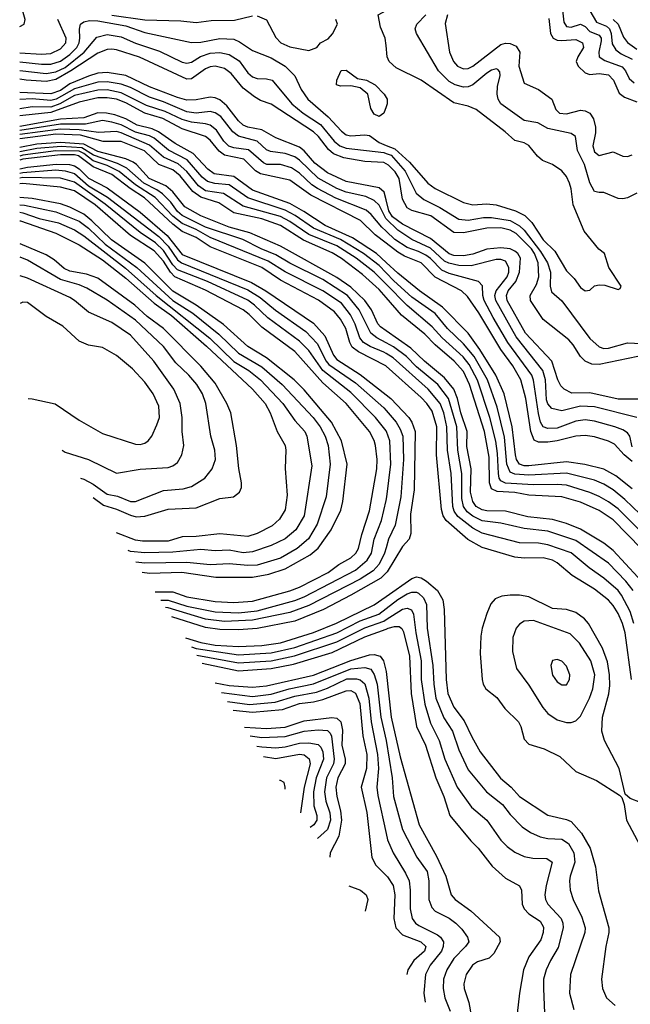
# Model space of a CAD drawing. Header units: inches. Extents: x 1308407 to 1441228, y 959628 to 1036311.
# Tile 430 of 656: x 1398436 to 1401042, y 965643 to 969849. Entities that reach past the tile are written whole.
import ezdxf

# ---------------------------------------------------------------- set-up
doc = ezdxf.new("R2010")
doc.units = ezdxf.units.IN
doc.header["$MEASUREMENT"] = 0
doc.layers.add('B3996', color=7, linetype='Continuous')
doc.layers.add('B4906', color=7, linetype='Continuous')

msp = doc.modelspace()

# ---------------------------------------------------------------- linework, layer by layer
at = {"layer": 'B3996', "color": 5}
for points, elevation in [([(1398436.5, 969819.6), (1398455.1, 969830), (1398459.7, 969850), (1398448.8, 969890), (1398449.7, 969910), (1398462.7, 969937.3), (1398497.3, 969962.7), (1398570, 969983.9), (1398600.7, 970000)], 1580), ([(1398830, 969867.8), (1398970, 969848.2), (1399124.5, 969844.5), (1399190, 969836.5), (1399254.1, 969846), (1399353.4, 969846.6), (1399430, 969866)], 1620), ([(1400000, 969739), (1399996.9, 969770), (1399976.3, 969816.3), (1399966.7, 969870), (1400000, 969888.5)], 1640), ([(1398436.6, 969707.5), (1398530, 969701.9), (1398570, 969704), (1398610, 969724.2), (1398632.9, 969750), (1398634.7, 969770), (1398599.7, 969850)], 1620), ([(1398436.7, 969668.6), (1398530, 969658.5), (1398570, 969658.3), (1398610, 969671.1), (1398650, 969700.4), (1398679.8, 969730), (1398689.8, 969750), (1398693.4, 969770), (1398691.3, 969808.7), (1398696.1, 969830), (1398710, 969839.9), (1398734.9, 969845.1), (1398770, 969843.3), (1398890, 969822.2), (1398970, 969794.1), (1399170, 969751.1), (1399210, 969753.3), (1399290, 969768.7), (1399350, 969765.5), (1399374.6, 969754.5), (1399430, 969717.1), (1399510, 969686.2), (1399569.3, 969650), (1399610, 969608.4), (1399637.8, 969550), (1399665.7, 969510), (1399753.3, 969433.3), (1399810, 969372.2), (1399830, 969357.7), (1399850, 969352.3), (1399910, 969356.8), (1399930, 969353.7), (1399970, 969323.7), (1400000, 969311.9)], 1640), ([(1399450, 969864.8), (1399490, 969848.4), (1399530, 969772.1), (1399550.9, 969750), (1399590, 969733.6), (1399670, 969717.4), (1399704.7, 969730), (1399720.7, 969750), (1399752.7, 969767.3), (1399772.1, 969787.9), (1399792.5, 969830), (1399786.3, 969850)], 1620), ([(1398436.7, 969631.6), (1398550, 969618.4), (1398590, 969626), (1398630, 969644.8), (1398711.1, 969710), (1398765.4, 969774.6), (1398810, 969785.1), (1398870, 969775.8), (1398930, 969748.8), (1399033.7, 969713.7), (1399130, 969667.1), (1399150, 969662.9), (1399170, 969667), (1399208.7, 969691.3), (1399250, 969705.6), (1399290, 969708.8), (1399330, 969700.3), (1399373.1, 969673.1), (1399410, 969622.4), (1399430, 969604.4), (1399450, 969597.3), (1399490, 969596.7), (1399514.6, 969590), (1399598.6, 969490), (1399646.1, 969450), (1399720.5, 969400.5), (1399778.9, 969330), (1399802.2, 969310), (1399830, 969299.7), (1399990, 969281), (1400000, 969277.6)], 1660), ([(1400000, 969232.6), (1399990, 969238.2), (1399910, 969242.5), (1399819.4, 969259.4), (1399775.5, 969275.5), (1399754, 969294), (1399711.3, 969350), (1399690, 969370.2), (1399510, 969487.3), (1399464.1, 969504.1), (1399438.7, 969518.7), (1399390, 969556.8), (1399339.2, 969619.2), (1399310, 969641), (1399270, 969649.9), (1399250, 969647.2), (1399230, 969639.6), (1399170, 969596.8), (1399150, 969594.5), (1398948.2, 969688.2), (1398850, 969720.4), (1398830, 969722.8), (1398810, 969721.6), (1398770, 969706.4), (1398654.7, 969630), (1398590, 969593.7), (1398550, 969584.6), (1398464, 969590), (1398436.8, 969594.4)], 1680), ([(1400000, 969079.4), (1399992, 969112), (1399971.3, 969131.3), (1399830, 969157.9), (1399750, 969194), (1399695.6, 969235.6), (1399650, 969289.3), (1399630, 969304.9), (1399530, 969344.3), (1399470, 969377.9), (1399410, 969390.2), (1399390, 969398.5), (1399370, 969417.3), (1399321, 969481), (1399290, 969507), (1399270, 969515.7), (1399250, 969517.9), (1399190, 969506.2), (1399150, 969505.6), (1399110, 969516.3), (1398990, 969562.4), (1398890, 969610.4), (1398810, 969623), (1398770, 969620.2), (1398730, 969607.1), (1398650, 969574.5), (1398610, 969546.8), (1398570, 969531.7), (1398436.9, 969538.3)], 1720), ([(1400000, 969476.6), (1399990, 969449.3), (1399970, 969435.4), (1399950, 969445.8), (1399935.3, 969470), (1399921.7, 969530), (1399890, 969558), (1399850, 969566.2), (1399805.4, 969565.4), (1399788.7, 969570), (1399789.5, 969590), (1399808.9, 969631.1), (1399830, 969633.5), (1399878.2, 969598.2), (1399916.3, 969590), (1399953.8, 969570), (1399991.8, 969530), (1400000, 969517)], 1620), ([(1400000, 968998.2), (1399999.1, 968999.1), (1399970, 969057.2), (1399950, 969076.6), (1399913.2, 969093.2), (1399830, 969112.1), (1399790, 969127.3), (1399710, 969172.2), (1399630, 969248.8), (1399610, 969262.6), (1399570, 969276.9), (1399506.4, 969286.4), (1399490, 969293), (1399449.6, 969329.6), (1399370, 969351.7), (1399345.4, 969370), (1399295.1, 969435.1), (1399271.4, 969451.4), (1399250, 969456.3), (1399190, 969450), (1399150, 969455.4), (1399050, 969498.6), (1398990, 969517.8), (1398910, 969558.5), (1398870, 969573.2), (1398810, 969584), (1398770, 969582.6), (1398670, 969553.4), (1398592, 969510), (1398570, 969503.2), (1398490, 969510.1), (1398436.9, 969508.6)], 1740), ([(1400000, 968945.3), (1399982.1, 968962.1), (1399937, 969017), (1399915.7, 969035.7), (1399786.2, 969086.2), (1399707.1, 969127.1), (1399682.7, 969142.7), (1399630, 969192.8), (1399596.2, 969216.2), (1399550.1, 969229.9), (1399490.9, 969230.9), (1399476.8, 969236.8), (1399412.8, 969292.8), (1399350, 969301.4), (1399329.2, 969309.2), (1399307.9, 969330), (1399277, 969377), (1399250, 969398.3), (1399230, 969404.4), (1399170, 969410.6), (1399130, 969422), (1399057, 969457), (1398977, 969483), (1398870, 969537), (1398810, 969549), (1398770, 969548), (1398670, 969524.5), (1398607.1, 969490), (1398570, 969475.7), (1398490, 969476.5), (1398437, 969468.5)], 1760), ([(1400000, 968894.2), (1399953.6, 968930), (1399891, 968991), (1399678.6, 969098.6), (1399590, 969163), (1399464.7, 969190), (1399443.4, 969203.4), (1399392.4, 969252.4), (1399310, 969270.4), (1399287.9, 969287.9), (1399250, 969333.8), (1399230, 969349.9), (1399130, 969382.8), (1399047.1, 969427.1), (1398970, 969449.5), (1398890, 969493.5), (1398850, 969509.3), (1398810, 969515.3), (1398770, 969514.4), (1398690, 969496.4), (1398570, 969453.1), (1398450, 969440.2), (1398437, 969437.9)], 1780), ([(1400000, 968811.8), (1399958.8, 968850), (1399856.3, 968916.3), (1399740.5, 968970), (1399649.7, 969029.7), (1399590, 969063), (1399430, 969120.9), (1399350, 969178.5), (1399266.2, 969190), (1399240.1, 969210), (1399177.1, 969277.1), (1399099.7, 969319.7), (1399029, 969370), (1399002.2, 969382.2), (1398938.2, 969398.2), (1398890, 969425.1), (1398842.7, 969442.7), (1398806.9, 969450), (1398770, 969450.9), (1398710, 969429.4), (1398610, 969424.3), (1398437.1, 969392.6)], 1820), ([(1400000, 968767.8), (1399970, 968799.2), (1399904.4, 968850), (1399805.9, 968910), (1399690, 968958.3), (1399611.9, 969011.9), (1399570, 969035.1), (1399410, 969088.5), (1399330, 969142.7), (1399269.1, 969149.1), (1399238.3, 969158.3), (1399215.9, 969175.9), (1399150.8, 969250.8), (1399072, 969291.9), (1399010, 969343), (1398990, 969353), (1398930, 969368.5), (1398870, 969399.5), (1398830, 969411.7), (1398790, 969418.7), (1398717.1, 969402.9), (1398610, 969403.1), (1398437.1, 969376)], 1840), ([(1400000, 968718.5), (1399949.1, 968770), (1399873, 968830), (1399790, 968882.9), (1399670, 968931.8), (1399590, 968987), (1399550, 969008.1), (1399390, 969052.3), (1399306, 969106), (1399230, 969117.2), (1399199, 969139), (1399150, 969200.5), (1399113.2, 969233.2), (1399050, 969261.7), (1398990, 969312.6), (1398870, 969365.8), (1398849.4, 969370.6), (1398772.4, 969367.6), (1398690, 969378.7), (1398610, 969381.4), (1398437.1, 969358)], 1860), ([(1400000, 968662.5), (1399970, 968696.9), (1399900.2, 968760.2), (1399810, 968829), (1399770, 968852.8), (1399647, 968907), (1399550, 968969.7), (1399470, 968998.7), (1399350, 969023.4), (1399285.9, 969065.9), (1399210, 969091), (1399175.6, 969115.6), (1399121.5, 969181.5), (1399090, 969207.9), (1399029.7, 969229.7), (1398968.6, 969288.6), (1398870, 969327.9), (1398792.1, 969327.9), (1398695.9, 969355.9), (1398590, 969360), (1398437.2, 969339.7)], 1880), ([(1400000, 968519.9), (1399976.4, 968536.4), (1399965.1, 968550), (1399937.6, 968610), (1399908.8, 968650), (1399850, 968705.7), (1399790, 968747), (1399550, 968881.7), (1399418.1, 968938.1), (1399330, 968962.8), (1399210, 969010.6), (1399140.7, 969050), (1399090, 969112.9), (1399059.6, 969139.6), (1398988.9, 969170), (1398935.5, 969230), (1398920.7, 969240.7), (1398890, 969254.1), (1398770, 969285.4), (1398710, 969316.9), (1398610, 969323.9), (1398510, 969316.5), (1398437.2, 969303)], 1920), ([(1400000, 968469), (1399960.4, 968490), (1399935.2, 968510), (1399885.2, 968610), (1399835.2, 968670), (1399730, 968738.6), (1399590, 968808.3), (1399530, 968844.3), (1399466.7, 968870), (1399389.2, 968909.2), (1399230, 968962.2), (1399130, 969012.3), (1399110, 969029.5), (1399080.9, 969070), (1399045.5, 969105.5), (1399022.2, 969122.2), (1398966.5, 969150), (1398894.2, 969214.2), (1398854.5, 969234.5), (1398750.8, 969270.8), (1398701.5, 969301.5), (1398613, 969307), (1398510, 969298.1), (1398437.2, 969284.4)], 1940), ([(1400000, 968422.9), (1399990, 968429.2), (1399932.9, 968452.9), (1399903.9, 968470), (1399887.7, 968490), (1399867.7, 968547.7), (1399847.7, 968587.7), (1399810, 968637.7), (1399730, 968691.2), (1399570, 968771.4), (1399497.6, 968817.6), (1399250, 968918.2), (1399190, 968952.6), (1399130, 968978.3), (1399090, 969009.6), (1399014.7, 969090), (1398930, 969143.9), (1398860.8, 969200.8), (1398810, 969226.6), (1398750, 969246.4), (1398710, 969277.7), (1398690, 969287.3), (1398590, 969288.7), (1398450.2, 969270.2), (1398437.3, 969266.1)], 1960), ([(1400000, 968369.4), (1399999.4, 968370), (1399882.8, 968430), (1399855.7, 968450), (1399845.2, 968470), (1399828.1, 968530), (1399805.9, 968570), (1399780.4, 968600.4), (1399711.4, 968651.4), (1399550, 968736.8), (1399470.3, 968790), (1399250, 968878.1), (1399190, 968917.8), (1399130, 968943.4), (1399090, 968975.3), (1398968.5, 969088.5), (1398907.5, 969127.5), (1398830, 969187.7), (1398750, 969220.4), (1398687.7, 969267.7), (1398670, 969271.9), (1398610, 969272.2), (1398450, 969252.7), (1398437.3, 969248.8)], 1980), ([(1398437.3, 969212.3), (1398470, 969218.6), (1398592, 969232), (1398648.5, 969230), (1398670, 969224.5), (1398690, 969211.1), (1398730, 969171.6), (1398810.1, 969129.9), (1398950, 969026.5), (1399066.5, 968926.5), (1399130, 968846.3), (1399426.4, 968726.4), (1399487.3, 968690), (1399690, 968552.3), (1399738.9, 968498.9), (1399776.1, 968416.1), (1399790, 968397.3), (1399890, 968332.9), (1400000, 968245.7)], 2020), ([(1398437.4, 969192.8), (1398450, 969196), (1398590, 969207.4), (1398630, 969203.9), (1398670, 969191.5), (1398730, 969139.3), (1398811.1, 969091.1), (1399030, 968923.4), (1399070, 968882), (1399110, 968822.6), (1399126.8, 968810), (1399410, 968695.3), (1399462.3, 968662.3), (1399528.2, 968608.2), (1399657.1, 968517.1), (1399705.5, 968465.5), (1399745.1, 968390), (1399756.4, 968376.4), (1399870, 968297.1), (1399990, 968190.6), (1400000, 968179.2)], 2040), ([(1400000, 968092.8), (1399955.6, 968150), (1399850, 968255.9), (1399729.8, 968349.8), (1399670, 968435.4), (1399630, 968475.9), (1399495.6, 968575.6), (1399438.9, 968630), (1399410, 968650.2), (1399237.5, 968730), (1399110, 968780), (1399090, 968801.8), (1399050, 968862.6), (1399016.2, 968896.1), (1398950, 968939.6), (1398801, 969061), (1398670, 969154.7), (1398610, 969171.7), (1398450, 969174.2), (1398437.4, 969171.9)], 2060), ([(1399015.2, 967404.4), (1399090, 967405.2), (1399150, 967383.1), (1399270, 967364.1), (1399350, 967359), (1399430, 967364.5), (1399590, 967409.1), (1399630, 967424.8), (1399752.4, 967487.7), (1399799, 967521), (1399850, 967549.7), (1399871.4, 967570), (1399882.3, 967590), (1399896.1, 967650), (1399929.7, 967750.3), (1399960.4, 967930), (1399961.9, 967970), (1399955.5, 968030), (1399950, 968050.6), (1399928.8, 968090), (1399830.3, 968210), (1399730, 968297.7), (1399610, 968430.8), (1399470, 968535.6), (1399415.9, 968590), (1399389.5, 968610), (1399230, 968693.5), (1399098.8, 968750), (1399080, 968770), (1399050, 968817.8), (1399010, 968861.3), (1398910, 968927.4), (1398758.2, 969058.2), (1398670, 969117.8), (1398610, 969134.1), (1398449.7, 969149.7), (1398437.4, 969148)], 2080), ([(1398959.6, 967489), (1398990, 967485.2), (1399128.2, 967488.2), (1399273.2, 967466.8), (1399430, 967467.2), (1399499.8, 967480.2), (1399570, 967502.4), (1399676.8, 967563.2), (1399710, 967591.4), (1399765.3, 967670), (1399806.5, 967753.5), (1399816.1, 967790), (1399834.4, 967950), (1399809.6, 968050), (1399767.6, 968130), (1399650, 968268), (1399607.5, 968310), (1399490, 968404.8), (1399410, 968452.8), (1399306.7, 968546.7), (1399190.3, 968630), (1399090, 968688.6), (1398970, 968808.8), (1398828.4, 968908.4), (1398744.8, 968990), (1398710, 969017.9), (1398650, 969048.5), (1398610, 969062.9), (1398490, 969085.7), (1398437.5, 969089.3)], 2120), ([(1398437.5, 969058), (1398456.3, 969056.3), (1398590, 969027.9), (1398690, 968988), (1398730, 968958.9), (1398800.9, 968890), (1398936.1, 968790), (1399089.5, 968650), (1399174.8, 968594.8), (1399285.8, 968505.8), (1399370, 968424.4), (1399470, 968366.4), (1399557.3, 968290), (1399688.4, 968150), (1399719.4, 968110), (1399740.1, 968070), (1399753.4, 968030), (1399760.8, 967950), (1399744.3, 967810), (1399705.9, 967694.1), (1399668.8, 967631.2), (1399620.9, 967590), (1399550, 967548.9), (1399450, 967519.4), (1399410, 967516.6), (1399330, 967524.4), (1399250, 967519.9), (1399150.3, 967530.3), (1398970, 967527.2), (1398931.7, 967531.5)], 2140), ([(1398437.6, 969026.5), (1398450, 969024.4), (1398520.1, 969000.1), (1398601.6, 968981.6), (1398670, 968950.9), (1398710, 968925.4), (1398887.8, 968787.8), (1399018.7, 968670), (1399248.2, 968488.2), (1399350, 968388.6), (1399414.1, 968350), (1399464.6, 968310), (1399559.4, 968210), (1399610, 968136.3), (1399653.8, 968090), (1399662.6, 968070), (1399683.2, 967943.2), (1399650.3, 967730), (1399615, 967670), (1399570, 967631), (1399510, 967603.3), (1399430, 967575), (1399390, 967571.3), (1399330, 967583.5), (1399270, 967579.4), (1399210, 967585.3), (1399090, 967574.6), (1398970, 967570.8), (1398910, 967576.8), (1398898.9, 967581.4)], 2160), ([(1398437.6, 968990.3), (1398439.2, 968990), (1398590, 968936.3), (1398690, 968887.3), (1398790, 968823.1), (1398890, 968744.8), (1399010, 968637.4), (1399084.6, 968584.6), (1399234.3, 968454.3), (1399430.3, 968270), (1399484.3, 968210), (1399505.6, 968170), (1399535.2, 968090), (1399569.3, 968030), (1399572.4, 968010), (1399568.8, 967931.2), (1399577.3, 967817.3), (1399570, 967754.9), (1399545.3, 967714.7), (1399513.4, 967686.6), (1399450, 967654.1), (1399410, 967641), (1399290, 967651.9), (1399190, 967640.8), (1399130, 967639.1), (1399070, 967620.7), (1398961.1, 967621.1), (1398930, 967625.5), (1398850, 967656.6), (1398849.4, 967656.7)], 2180), ([(1398750.6, 967807.1), (1398794.8, 967774.8), (1398850, 967757.6), (1398910, 967731.8), (1398934.2, 967725.8), (1398970, 967728.5), (1399070, 967758.3), (1399190, 967763.9), (1399290, 967802.8), (1399349.3, 967810.7), (1399374.6, 967830), (1399383, 967850), (1399383, 967870), (1399371.6, 967931.6), (1399361.8, 968030), (1399337.1, 968170), (1399321, 968210), (1399270, 968296.2), (1399210, 968368.3), (1399050.5, 968530), (1398980.6, 968580.6), (1398927.9, 968630), (1398770, 968744.6), (1398722.2, 968762.2), (1398650, 968775.2), (1398626.6, 968786.6), (1398583.3, 968823.3), (1398550, 968844), (1398437.8, 968891.3)], 2220), ([(1398696, 967890), (1398710, 967886.3), (1398750, 967864.7), (1398810, 967822.7), (1398853.7, 967813.7), (1398910, 967790.1), (1398930, 967790.1), (1398970, 967806.5), (1399050, 967837.2), (1399134.6, 967845.4), (1399170, 967854.1), (1399227.2, 967890), (1399258, 967930), (1399271.9, 967970), (1399269.4, 968010), (1399252.8, 968070), (1399231.3, 968210), (1399216.9, 968250), (1399192.2, 968290), (1399158.1, 968330), (1399103.2, 968383.1), (1399050, 968452.7), (1398930, 968564.6), (1398810, 968651), (1398722.7, 968702.7), (1398690, 968716.9), (1398610, 968739.3), (1398470, 968821.5), (1398437.9, 968834.1)], 2240), ([(1398617.5, 968009.5), (1398630, 968001.5), (1398730.1, 967970.1), (1398850, 967912), (1398950, 967929.5), (1399070, 967936.6), (1399090, 967942.7), (1399110, 967956.9), (1399129.1, 967990), (1399136.5, 968030), (1399129.9, 968090), (1399130.4, 968150), (1399120.7, 968210), (1399093.8, 968270), (1399009.4, 968390), (1398910, 968500.9), (1398830, 968555.1), (1398730, 968599.6), (1398670.6, 968650), (1398650, 968661.5), (1398470, 968745.1), (1398438, 968754.7)], 2260), ([(1398450, 968642.2), (1398438.1, 968636.7)], 2280), ([(1398472.1, 968230.8), (1398490, 968229.5), (1398587.2, 968207.2), (1398690, 968138.5), (1398790, 968080.9), (1398930, 968035.9), (1398950, 968034.4), (1398970, 968040.5), (1398984.2, 968050), (1399000.3, 968070), (1399022.3, 968117.7), (1399032.9, 968150), (1399030, 968197.4), (1399006.3, 968250), (1398970, 968300.9), (1398917.3, 968357.3), (1398850, 968414.8), (1398790, 968448.9), (1398730, 968458.8), (1398690, 968475.7), (1398620.1, 968540.1), (1398550, 968581.6), (1398470, 968640.3), (1398450, 968642.2)], 2280), ([(1399038.3, 967369.2), (1399070, 967369.5), (1399150, 967343.7), (1399270, 967319), (1399370, 967314.9), (1399450, 967324.2), (1399610, 967367.5), (1399650, 967382.8), (1399870, 967497.4), (1399919.9, 967540.1), (1399937.8, 967570), (1399949.6, 967630), (1399980.3, 967710), (1400000, 967795.4)], 2060), ([(1400000, 967593.1), (1399993.4, 967570), (1399970, 967522.8), (1399945.6, 967494.4), (1399890, 967458.8), (1399670, 967345.8), (1399590, 967317.1), (1399430, 967283.9), (1399310, 967277.8), (1399230, 967288.1), (1399070, 967336.6), (1399059.3, 967337.3)], 2040), ([(1400000, 967485.3), (1399977.1, 967462.9), (1399850.4, 967390), (1399733.6, 967330), (1399610, 967279.8), (1399450, 967248.3), (1399370, 967242.5), (1399290, 967244), (1399230, 967252.4), (1399085.4, 967297.6)], 2020), ([(1399143.9, 967208.6), (1399210, 967187.8), (1399270, 967177.5), (1399370, 967170.6), (1399470, 967175.7), (1399550, 967187), (1399690, 967231.7), (1399789.2, 967270.8), (1399950, 967348.8), (1400000, 967384.2)], 1980), ([(1399169.7, 967169.4), (1399190, 967162.2), (1399370, 967135.3), (1399510, 967144.4), (1399610, 967166.5), (1399790, 967229.4), (1399890, 967280.6), (1399969, 967310), (1400000, 967333.8)], 1960), ([(1399192.8, 967134.2), (1399370, 967101.3), (1399510, 967110), (1399608.9, 967131.1), (1399790, 967190.6), (1399910, 967250.6), (1399990, 967280.2), (1400000, 967286.5)], 1940), ([(1399214.9, 967100.5), (1399370, 967067.4), (1399510, 967077.3), (1399604.4, 967095.6), (1399770, 967145.6), (1399910, 967212.5), (1400000, 967245.7)], 1920), ([(1399270.2, 967016.4), (1399330, 967005.3), (1399430, 966997.2), (1399490, 967002.8), (1399690, 967049.3), (1399850, 967111.1), (1399930, 967135.2), (1399950, 967137.1), (1399974.7, 967130), (1399989.6, 967109.6), (1399999.3, 967070), (1400000, 967063.9)], 1880), ([(1399297.6, 966974.7), (1399430, 966958.1), (1399510, 966968), (1399586.2, 966990), (1399690, 967011.4), (1399850, 967075.4), (1399910, 967082), (1399934.5, 967074.5), (1399950, 967052.3), (1399961.9, 967010), (1399977.4, 966870), (1399999.9, 966770)], 1860), ([(1399323, 966936.1), (1399416.9, 966923.1), (1399526.4, 966933.6), (1399610, 966959.6), (1399703.3, 966976.7), (1399750, 966992.7), (1399832.7, 967032.7), (1399873.7, 967033.8), (1399890, 967028.7), (1399910, 967011.9), (1399927.2, 966950), (1399936.8, 966850), (1399963.7, 966710), (1399968.1, 966650), (1399961.1, 966570), (1399964.8, 966535.2), (1400000, 966373.1)], 1840), ([(1399347.2, 966899.2), (1399430, 966890.2), (1399557.9, 966902.1), (1399630, 966927.5), (1399690, 966934.3), (1399730, 966944.9), (1399830, 966981.7), (1399850, 966982.9), (1399870, 966972.1), (1399887.7, 966927.7), (1399901.6, 966790), (1399918.7, 966710), (1399917, 966650), (1399893.9, 966570), (1399917.6, 966462.4), (1399939.6, 966270), (1399956.8, 966236.8), (1400000, 966193.5)], 1820), ([(1399395.3, 966826.1), (1399490, 966820.8), (1399570, 966826.5), (1399650, 966853.4), (1399768.1, 966868.1), (1399790, 966865), (1399807.2, 966850), (1399813.6, 966813.6), (1399811.6, 966750), (1399826, 966690), (1399825.6, 966670), (1399794.2, 966610), (1399786.4, 966570), (1399789.8, 966530.2), (1399805.9, 966470), (1399810.3, 966429.7), (1399799, 966361), (1399761, 966290), (1399760.1, 966271.1)], 1780), ([(1399419.6, 966789.1), (1399470, 966782.5), (1399570, 966786.4), (1399650, 966809.1), (1399710, 966814.8), (1399750, 966812.3), (1399761.3, 966801.3), (1399767.9, 966787.9), (1399779.2, 966690), (1399776.2, 966670), (1399746, 966610), (1399737.3, 966550), (1399743.7, 966510), (1399760.2, 966460.2), (1399762.5, 966430), (1399749.7, 966390), (1399707, 966351.8)], 1760), ([(1399447.9, 966746), (1399470, 966742.5), (1399530, 966738.7), (1399570, 966742.9), (1399630, 966757.7), (1399670, 966759.4), (1399710, 966752.8), (1399721.4, 966741.4), (1399730, 966721.7), (1399732.7, 966690), (1399702, 966610), (1399689.8, 966549.8), (1399691.3, 966491.3), (1399704.5, 966450), (1399705.1, 966430), (1399692.2, 966410), (1399676.7, 966397.9)], 1740), ([(1399477.4, 966701.1), (1399530, 966692.4), (1399630.8, 966710.7), (1399650, 966708.2), (1399672, 966692), (1399675.6, 966670), (1399651.2, 966570), (1399635.3, 966461)], 1720), ([(1399569.1, 966561.6), (1399570, 966570), (1399564.6, 966590), (1399550, 966598.7), (1399544.8, 966598.6)], 1680), ([(1399840.6, 966148.5), (1399891.1, 966130), (1399915.8, 966110), (1399922.9, 966090), (1399911.6, 966040.6)], 1780)]:
    msp.add_lwpolyline(points, dxfattribs=dict(at, elevation=elevation))
at = {"layer": 'B4906', "color": 5}
for points, elevation in [([(1401070, 969108.2), (1401030, 969088.1), (1401010, 969083.2), (1400990, 969084.5), (1400930, 969111.3), (1400910, 969110.2), (1400890, 969115.6), (1400870, 969151.6), (1400847.6, 969230), (1400817.6, 969290), (1400808.7, 969350), (1400790, 969363.3), (1400690, 969383.4), (1400647.6, 969407.6), (1400590, 969418), (1400490, 969489), (1400478, 969510), (1400474.2, 969530), (1400476.2, 969563.8), (1400487.5, 969610), (1400485.7, 969625.7), (1400476.6, 969636.6), (1400470, 969639.4), (1400450, 969633), (1400430, 969621), (1400369.7, 969570.3), (1400350, 969561.9), (1400330, 969560.5), (1400294.8, 969570), (1400270, 969584.8), (1400223.6, 969630), (1400129.5, 969789.5), (1400124.6, 969810), (1400131.1, 969830), (1400170, 969869.1)], 1660), ([(1400262.4, 969870), (1400252.8, 969832.8), (1400271, 969710), (1400287.7, 969670), (1400305.6, 969650), (1400330, 969638.9), (1400350, 969640.9), (1400370, 969650.9), (1400490, 969742.6), (1400510, 969748.4), (1400530, 969747), (1400555.8, 969735.8), (1400570.4, 969710.4), (1400567.1, 969650), (1400590, 969577.4), (1400650, 969550.2), (1400707, 969510), (1400724.8, 969464.8), (1400740.3, 969450), (1400770, 969447.4), (1400830, 969461.8), (1400850, 969459.6), (1400870, 969449.4), (1400885.4, 969425.4), (1400894.1, 969390), (1400894.1, 969365.9), (1400882.9, 969310), (1400890, 969283.8), (1400910, 969268.7), (1400970, 969285), (1401010, 969266.4), (1401030, 969264.7), (1401050, 969272.1)], 1680), ([(1400753.6, 969890), (1400758.2, 969838.2), (1400770, 969819.2), (1400790, 969816.8), (1400830, 969829.1), (1400850, 969820.3), (1400870, 969798.2), (1400910, 969783), (1400918.1, 969770), (1400918.1, 969758.1), (1400908, 969710), (1400910.1, 969690), (1400934.4, 969674.4), (1401008, 969648), (1401022.4, 969630), (1401037.7, 969597.7), (1401058.7, 969578.7)], 1740), ([(1400870, 969886.3), (1400898.8, 969838.8), (1400940.7, 969820.7), (1400954.1, 969810), (1400960.8, 969790), (1400965.5, 969745.5), (1400980.7, 969720.7), (1401003.2, 969703.2), (1401050, 969679.7)], 1760), ([(1400694.1, 969854.1), (1400701.7, 969790), (1400712.8, 969770), (1400730, 969761.7), (1400750, 969759.9), (1400810, 969763.7), (1400838.6, 969750), (1400843.4, 969730), (1400818.2, 969690), (1400811.6, 969670), (1400819.5, 969650), (1400850, 969622), (1400870, 969614.9), (1400910, 969619.6), (1400950, 969613.9), (1400971.2, 969591.2), (1400995.6, 969535.6), (1401017.5, 969517.5), (1401070, 969498)], 1720), ([(1400969.4, 969849.4), (1400990.3, 969830.3), (1401013.6, 969773.6), (1401030.8, 969750.8), (1401070, 969723.2)], 1780), ([(1400000, 969311.9), (1400037.3, 969297.3), (1400099.7, 969239.7), (1400177.7, 969150), (1400210, 969127.9), (1400330, 969067.9), (1400370, 969058.5), (1400430, 969061.9), (1400470, 969057.6), (1400552.7, 969032.7), (1400591.8, 969011.8), (1400622.5, 968982.5), (1400670, 968908.4), (1400719.9, 968859.9), (1400770, 968775.9), (1400803.5, 968743.5), (1400830, 968705.3), (1400850, 968691.2), (1400870, 968693.6), (1400890, 968711.5), (1400910, 968716.4), (1400934.2, 968714.2), (1400990, 968697), (1400999.5, 968700.5), (1401003, 968710), (1400950.3, 968790), (1400933, 968850), (1400908.7, 968868.7), (1400845.1, 968945.1), (1400798.3, 969058.3), (1400790, 969126), (1400782.6, 969150), (1400770, 969179.5), (1400750, 969203.1), (1400710.4, 969230), (1400667.3, 969247.3), (1400646.1, 969266), (1400610, 969311.6), (1400590, 969322.2), (1400550, 969332.2), (1400508.6, 969370), (1400384.8, 969464.8), (1400350, 969479.1), (1400290, 969493), (1400150.2, 969590), (1400043.5, 969643.5), (1400013.6, 969670), (1400005, 969690), (1400000, 969739)], 1640), ([(1400000, 969517), (1400004.4, 969510), (1400004.9, 969490), (1400000, 969476.6)], 1620), ([(1400000, 969277.6), (1400022, 969270), (1400081.5, 969201.5), (1400128.1, 969108.1), (1400161, 969081), (1400230, 969046.8), (1400310, 968996.4), (1400350, 968992.8), (1400416.4, 969003.6), (1400450, 969004.5), (1400530, 968990.8), (1400570, 968968.8), (1400589.9, 968949.9), (1400658.7, 968858.7), (1400689.3, 968810), (1400701.9, 968770), (1400700.9, 968710), (1400706, 968686), (1400750, 968648), (1400870, 968487.6), (1400910, 968451.1), (1400930, 968444.6), (1400950, 968445.4), (1401030, 968468.6), (1401090, 968465.6)], 1660), ([(1401074.4, 968410), (1400910, 968376.1), (1400877.7, 968377.7), (1400850, 968390.5), (1400830, 968409.9), (1400799.3, 968459.3), (1400780.7, 968480.7), (1400670, 968567.8), (1400617.2, 968650), (1400615.5, 968670), (1400642.4, 968717.6), (1400652.8, 968750), (1400648.8, 968810), (1400634, 968850), (1400620.3, 968870), (1400555.5, 968935.5), (1400530, 968949.6), (1400490, 968959.1), (1400430, 968958.2), (1400330, 968938.1), (1400290, 968940.2), (1400190.5, 969010.5), (1400110, 969034.4), (1400090, 969044.5), (1400070, 969081.8), (1400056.6, 969170), (1400039.3, 969199.3), (1400010, 969227), (1400000, 969232.6)], 1680), ([(1401090, 968227.2), (1400990, 968227.7), (1400870, 968254.2), (1400793.2, 968253.2), (1400759.6, 968270), (1400745.3, 968285.3), (1400733.1, 968310), (1400708, 968390), (1400595.8, 968510), (1400517.2, 968650), (1400514.1, 968670), (1400520.7, 968690), (1400554, 968730), (1400569.3, 968770), (1400573.3, 968830), (1400563.1, 968850), (1400550, 968859.8), (1400530, 968870.6), (1400490, 968874.1), (1400430, 968867.9), (1400370, 968847.4), (1400330, 968840), (1400290, 968841.9), (1400270, 968848.9), (1400190, 968914.7), (1400070, 968975.3), (1400027.4, 969007.4), (1400011.7, 969031.7), (1400000, 969079.4)], 1720), ([(1401070, 968149.5), (1400890, 968195.3), (1400830, 968197.6), (1400750, 968177.7), (1400707.9, 968187.9), (1400690, 968208.4), (1400685.5, 968225.5), (1400680.6, 968310), (1400669.4, 968350), (1400554.7, 968494.7), (1400468.7, 968650), (1400465, 968670), (1400469.4, 968690.6), (1400516.3, 968750), (1400523.9, 968770), (1400524.6, 968790), (1400510, 968817), (1400490, 968824.2), (1400470, 968824.7), (1400363.2, 968796.8), (1400310, 968799.5), (1400268.1, 968808.1), (1400250, 968818), (1400190, 968872.7), (1400110, 968910.2), (1400050, 968950.2), (1400000, 968998.2)], 1740), ([(1401050, 968023.9), (1401040.4, 968070), (1401030, 968084.1), (1401010, 968097.5), (1400976.4, 968110), (1400890, 968134.1), (1400850, 968139.4), (1400810, 968133.2), (1400730, 968103.9), (1400690, 968102.3), (1400670, 968109), (1400659.5, 968130), (1400650, 968166.4), (1400629.5, 968309.5), (1400622.1, 968330), (1400519.6, 968470), (1400457.2, 968577.2), (1400418.3, 968650), (1400413, 968670), (1400411.3, 968711.3), (1400395.3, 968730), (1400270, 968764.8), (1400238.2, 968778.2), (1400190, 968828.3), (1400170, 968843.1), (1400139.2, 968859.2), (1400090, 968875), (1400037.8, 968910), (1400000, 968945.3)], 1760), ([(1401050, 967961.9), (1401015.9, 967990), (1400975.6, 968035.6), (1400950, 968048.9), (1400890, 968066.6), (1400850, 968073.3), (1400810, 968070.2), (1400730, 968050), (1400690, 968044.4), (1400650, 968043.8), (1400632.6, 968052.7), (1400617.7, 968090), (1400596.9, 968230), (1400575.7, 968310), (1400541.3, 968370), (1400490, 968439.4), (1400396.7, 968596.7), (1400347, 968667), (1400322.1, 968690), (1400210, 968748.5), (1400150, 968810.7), (1400078.5, 968838.5), (1400050, 968855.5), (1400000, 968894.2)], 1780), ([(1401050, 967844.1), (1400980.4, 967900.4), (1400930, 967928.7), (1400849, 967949), (1400770, 967960.4), (1400610, 967942.9), (1400590, 967943.3), (1400569.2, 967950), (1400557, 967970), (1400552.1, 967990), (1400538.6, 968110), (1400504.4, 968250), (1400468.8, 968330), (1400400.3, 968440.3), (1400349.8, 968509.8), (1400241.2, 968621.2), (1400142.2, 968690), (1400050, 968765.5), (1400000, 968811.8)], 1820), ([(1401150, 967674.5), (1401019.2, 967799.2), (1400970, 967840.9), (1400930, 967865.3), (1400890, 967881.2), (1400770, 967912.1), (1400610, 967902.8), (1400550, 967906.9), (1400530, 967915.7), (1400515.7, 967950), (1400505.7, 968065.7), (1400473.6, 968193.6), (1400433.1, 968310), (1400376.6, 968410), (1400330, 968464.6), (1400262.8, 968530), (1400210, 968593.1), (1400110, 968663.4), (1400033.1, 968733.1), (1400000, 968767.8)], 1840), ([(1401110, 967640.1), (1400990, 967759.3), (1400950, 967789.9), (1400910, 967812.1), (1400869.5, 967829.5), (1400770, 967860.1), (1400730, 967863.7), (1400630, 967861.5), (1400510, 967869.2), (1400490, 967878.7), (1400482.6, 967890), (1400479.3, 967910), (1400475.8, 967995.8), (1400468.6, 968048.6), (1400443.2, 968150), (1400390.3, 968309.7), (1400355.4, 968375.4), (1400329, 968409), (1400240.1, 968490), (1400197.2, 968537.2), (1400090, 968627.4), (1400000, 968718.5)], 1860), ([(1401090, 967588.8), (1400970, 967712.5), (1400910, 967751.7), (1400830, 967787.4), (1400750, 967811.2), (1400610, 967817.9), (1400549.6, 967829.6), (1400474, 967834), (1400450, 967845.1), (1400440.9, 967870), (1400440.6, 967980.6), (1400420.3, 968090), (1400356.8, 968290), (1400330, 968345.4), (1400291.4, 968390), (1400210, 968459.7), (1400166.2, 968506.2), (1400066.3, 968586.3), (1400000, 968662.5)], 1880), ([(1401127.7, 967410), (1400970, 967581.8), (1400930, 967612.6), (1400830, 967672.5), (1400770, 967696.6), (1400710, 967713.9), (1400605.6, 967725.6), (1400510, 967749.7), (1400430, 967751.3), (1400410, 967755.3), (1400384.7, 967770), (1400370, 967790), (1400360.5, 967830), (1400363, 967930), (1400345.3, 968025.3), (1400346.4, 968090), (1400319.5, 968170), (1400305.5, 968230), (1400289, 968270), (1400250, 968318.8), (1400163.5, 968390), (1400105.7, 968445.7), (1400000, 968519.9)], 1920), ([(1401055.4, 967410), (1401024, 967450), (1400950, 967527.5), (1400810, 967624.5), (1400690, 967663.4), (1400590, 967675.8), (1400490, 967698.3), (1400410, 967708.7), (1400370, 967727.8), (1400346.7, 967746.7), (1400331.2, 967770), (1400323.7, 967803.7), (1400322.9, 967910), (1400306.3, 968010), (1400302.2, 968110), (1400266.9, 968230), (1400221, 968290), (1400130, 968366.4), (1400087.5, 968410), (1400032, 968452), (1400000, 968469)], 1940), ([(1401057.8, 967270), (1401041.3, 967321.3), (1401005.4, 967390), (1400990, 967410.3), (1400930, 967463.8), (1400867.6, 967507.6), (1400790, 967571.2), (1400690, 967605.9), (1400650, 967612), (1400570, 967614.7), (1400410, 967655.7), (1400370, 967676.2), (1400307.1, 967727.1), (1400291.2, 967750), (1400284.5, 967770), (1400277.7, 967910), (1400262.5, 968010), (1400259.9, 968110), (1400247.3, 968170), (1400230.4, 968210), (1400180.1, 968270), (1400030, 968404.1), (1400000, 968422.9)], 1960), ([(1401047.4, 967030), (1401020.5, 967230), (1401009.6, 967269.6), (1400990, 967312.2), (1400970, 967346.3), (1400950, 967369.5), (1400890, 967416.2), (1400794.8, 967474.8), (1400730, 967529), (1400710, 967539.8), (1400670, 967550.5), (1400590, 967549.3), (1400550, 967553.6), (1400410, 967594.1), (1400348.7, 967628.7), (1400256.8, 967710), (1400243.6, 967730), (1400236.1, 967756.1), (1400215, 967990), (1400216.7, 968110), (1400197, 968177), (1400174.7, 968210), (1400150, 968235.4), (1400000, 968369.4)], 1980), ([(1400000, 968245.7), (1400019.8, 968230), (1400096.9, 968150), (1400110.5, 968130), (1400124.9, 968090), (1400120, 967840), (1400104.1, 967735.9), (1400105.3, 967654.7), (1400098.6, 967630), (1400070, 967597.9), (1400004.8, 967490), (1400000, 967485.3)], 2020), ([(1400000, 968179.2), (1400042.8, 968130), (1400060.3, 968100.3), (1400071.4, 968070), (1400074.8, 967970), (1400062.8, 967810), (1400038.7, 967690), (1400010.4, 967629.6), (1400000, 967593.1)], 2040), ([(1400000, 967795.4), (1400003.4, 967810), (1400020.2, 967950), (1400016, 968050), (1400002.1, 968090), (1400000, 968092.8)], 2060), ([(1400000, 967384.2), (1400110, 967462.3), (1400130, 967468.5), (1400150, 967464.3), (1400173.3, 967450), (1400219, 967410), (1400242.8, 967370), (1400247.9, 967330), (1400256.7, 967030), (1400263.7, 966970), (1400290, 966911.9), (1400334.1, 966854.1), (1400365.5, 966785.5), (1400401.9, 966721.9), (1400488.8, 966608.8), (1400534.7, 966570), (1400570, 966530.6), (1400690, 966450.1), (1400770, 966432.4), (1400790, 966423.1), (1400833.7, 966373.7), (1400870.5, 966310), (1400893.5, 966230), (1400907.4, 966127.4), (1400950.6, 965970), (1400951, 965949), (1400938.1, 965890), (1400919.8, 965750), (1400923.2, 965710), (1400941.2, 965670), (1400977.3, 965637.3)], 1980), ([(1400000, 967333.8), (1400050, 967372.1), (1400090, 967396.1), (1400110, 967403.2), (1400130, 967403.4), (1400138.9, 967398.9), (1400159.6, 967379.6), (1400172.5, 967350), (1400175.7, 967250), (1400199.5, 967090), (1400203.7, 967010), (1400212.5, 966950), (1400246.9, 966866.9), (1400283.4, 966810), (1400310, 966730.2), (1400350, 966644.6), (1400428.9, 966550), (1400496.6, 966496.6), (1400530, 966453.4), (1400580.4, 966400.4), (1400616.7, 966376.7), (1400657.9, 966357.9), (1400690, 966351.4), (1400750, 966348.3), (1400778.1, 966330), (1400801, 966290), (1400805.9, 966250), (1400785.5, 966190), (1400782.5, 966170), (1400785.8, 966130), (1400798.3, 966090), (1400835.6, 966015.6), (1400850.1, 965970), (1400848.6, 965950), (1400787.8, 965770), (1400783.6, 965690), (1400801.2, 965621.2)], 1960), ([(1401130, 966487.7), (1401042.2, 966522.2), (1401020.8, 966540.8), (1400995.2, 966650), (1400931.8, 966770), (1400920.4, 966810), (1400924.5, 966870), (1400951, 966969), (1400955.7, 967004.3), (1400954, 967050), (1400945.2, 967105.2), (1400924.4, 967164.4), (1400864.1, 967270), (1400847.7, 967290), (1400810, 967317.1), (1400770, 967329.9), (1400710, 967333), (1400610, 967382.9), (1400570, 967390.4), (1400529.2, 967390.8), (1400493.8, 967386.2), (1400465.3, 967374.7), (1400446.9, 967353.1), (1400430, 967311.8), (1400410.2, 967250), (1400405, 967215), (1400402, 967142), (1400410.1, 967030), (1400415, 967010), (1400426.4, 966990), (1400472.9, 966952.9), (1400506.9, 966906.9), (1400565, 966850), (1400575, 966830), (1400590, 966774.9), (1400610, 966754.7), (1400674.7, 966734.7), (1400741.3, 966701.3), (1400810, 966637.8), (1400898.2, 966598.2), (1400996.7, 966536.7), (1401005.8, 966525.8), (1401015.8, 966495.8), (1401026.2, 966430), (1401083.1, 966323.1)], 2020), ([(1400000, 967286.5), (1400070, 967330.1), (1400090, 967335.5), (1400108.1, 967328.1), (1400117.2, 967310), (1400126.5, 967230), (1400150.5, 967110), (1400149.8, 967030), (1400165.6, 966925.6), (1400190, 966843.2), (1400227.1, 966770), (1400251.5, 966690), (1400303.3, 966570), (1400365.3, 966485.3), (1400430, 966429.3), (1400490, 966344.1), (1400516.4, 966316.4), (1400550, 966293.3), (1400590, 966274.2), (1400626.7, 966266.7), (1400685.8, 966265.8), (1400708.3, 966250), (1400682.7, 966150), (1400678.1, 966110), (1400681.2, 966090), (1400690.7, 966070), (1400747.7, 966010), (1400755, 965990), (1400755.5, 965970), (1400734.9, 965885.1), (1400701.2, 965830), (1400683.1, 965790), (1400672.7, 965750), (1400671.6, 965710), (1400678, 965570)], 1940), ([(1400000, 967245.7), (1400009, 967249), (1400036.7, 967256.7), (1400056.2, 967256.2), (1400067.6, 967247.6), (1400074, 967234), (1400100.3, 967130), (1400107, 966970), (1400130.4, 966830), (1400168, 966750), (1400212.4, 966610), (1400246.2, 966530), (1400272.1, 966450), (1400361.4, 966341.4), (1400392.7, 966310), (1400452.5, 966232.5), (1400510, 966181.4), (1400568.9, 966148.9), (1400577.9, 966130), (1400581.6, 966070), (1400590.1, 966050), (1400608.8, 966030), (1400657.9, 965998), (1400672.5, 965972.5), (1400671.1, 965950), (1400661.1, 965918.9), (1400610, 965845.8), (1400586.1, 965790), (1400568.9, 965690), (1400551.2, 965530)], 1920), ([(1400000, 967063.9), (1400022.2, 966870), (1400060, 966700), (1400141.3, 966410), (1400215.2, 966275.2), (1400255.5, 966190), (1400278.4, 966110), (1400295.1, 966090), (1400361.6, 966041.6), (1400484.5, 965930), (1400487.1, 965910), (1400460.7, 965859.3), (1400439.8, 965840.2), (1400390, 965824.6), (1400368.3, 965810), (1400342.4, 965770), (1400332.2, 965730), (1400333.7, 965710), (1400352.8, 965650), (1400370, 965555.2)], 1880), ([(1399999.9, 966770), (1400026.3, 966610), (1400031.2, 966530), (1400070.1, 966390.1), (1400132, 966272), (1400175.7, 966210), (1400182.5, 966170), (1400183.3, 966090), (1400195.7, 966055.7), (1400210, 966040.8), (1400270, 966011), (1400298.1, 965990), (1400324, 965964), (1400348.1, 965930), (1400352.7, 965910), (1400339.4, 965890), (1400290, 965838.5), (1400259, 965790), (1400245.6, 965750), (1400243.1, 965710), (1400251, 965670), (1400273.8, 965613.8)], 1860), ([(1400000, 966373.1), (1400005.9, 966345.9), (1400029.7, 966289.7), (1400083.3, 966203.3), (1400098, 966170), (1400102.9, 966130), (1400102.8, 966050), (1400112.1, 966010), (1400125.5, 965990), (1400139.3, 965979.3), (1400220, 965940), (1400232.5, 965930), (1400244.9, 965910), (1400244.2, 965890), (1400236.3, 965870), (1400188, 965810), (1400168.4, 965770), (1400161.5, 965690), (1400166.8, 965652.2)], 1840), ([(1400000, 966193.5), (1400006.7, 966186.7), (1400030.4, 966150), (1400037.2, 966110), (1400032.6, 966010), (1400041.8, 965970), (1400070, 965939.9), (1400148.4, 965910), (1400170.5, 965890), (1400164.8, 965870), (1400118.1, 965830), (1400093.6, 965790), (1400089.3, 965770.2)], 1820)]:
    msp.add_lwpolyline(points, dxfattribs=dict(at, elevation=elevation))
for points, elevation in [([(1400630, 967281.9), (1400590, 967279.1), (1400570, 967266.8), (1400556, 967250), (1400541.7, 967210), (1400540.4, 967150), (1400556.9, 967076.9), (1400610, 967005.8), (1400669.5, 966910), (1400690, 966885.7), (1400730, 966858.4), (1400770, 966847.2), (1400790, 966846.8), (1400810, 966853.4), (1400830, 966873.4), (1400868.5, 966950), (1400883, 966990), (1400891.4, 967050), (1400874.5, 967110), (1400825.6, 967185.6), (1400785.6, 967225.6)], 2040), ([(1400730, 967115.1), (1400710, 967111.5), (1400702.8, 967090), (1400710, 967048.4), (1400730, 967020.3), (1400750, 967007.9), (1400770, 967007.7), (1400783.5, 967030), (1400784.5, 967050), (1400770, 967087.8), (1400750, 967108.2)], 2060)]:
    msp.add_lwpolyline(points, close=True, dxfattribs=dict(at, elevation=elevation))

doc.saveas('drawing.dxf')
